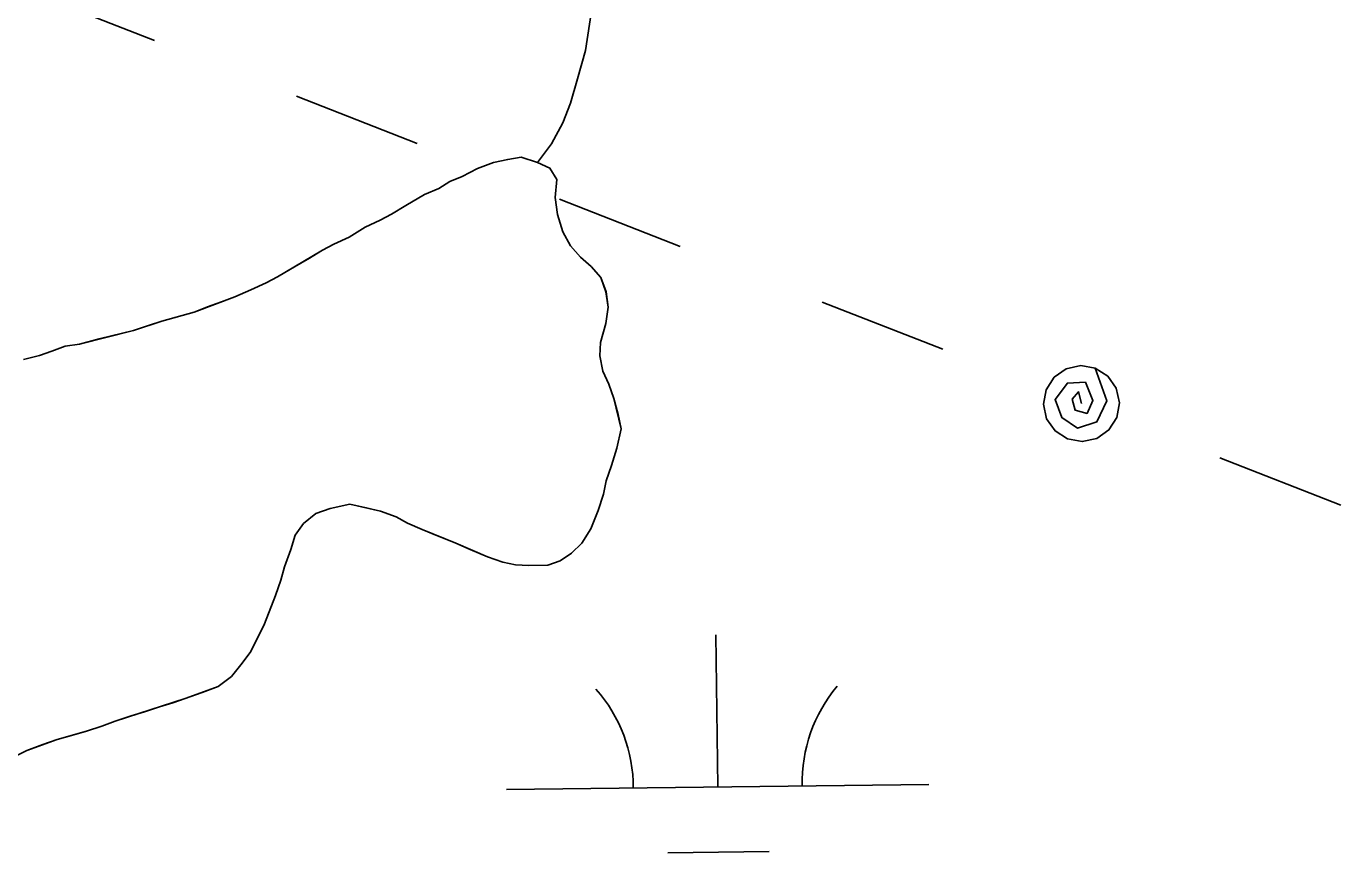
# Model space of a CAD drawing. Extents: x 3694830 to 3732949, y 415201 to 440970.
# Drawn here: x 3729786.3 to 3730097.4, y 424904.8 to 425100.5 of the extents above; entities that cross this region are included whole.
import ezdxf

# ---------------------------------------------------------------- set-up
doc = ezdxf.new("R2010")
doc.units = 0
for name, color, linetype in [('V-TOPO-SHOR', 7, 'Continuous'), ('V-UTIL-LINE', 7, 'Continuous'), ('V-WETL-SWMP', 7, 'Continuous')]:
    doc.layers.add(name, color=color, linetype=linetype)

msp = doc.modelspace()

# ---------------------------------------------------------------- linework, layer by layer
at = {"layer": 'V-TOPO-SHOR'}
for points in [[(3729907.25, 425068.21), (3729910.55, 425072.69), (3729913.26, 425077.6), (3729915.09, 425082.27), (3729916.77, 425088.06), (3729918.66, 425094.77), (3729920.15, 425104.63), (3729919.89, 425111.51), (3729918.95, 425118.61), (3729918.81, 425125.16), (3729919.96, 425134.55), (3729922.38, 425143.08), (3729925.3, 425149.35), (3729930.14, 425155.67), (3729933.13, 425158.33), (3729939.29, 425160.6), (3729945.71, 425161.53), (3729953.89, 425159.56), (3729962.3, 425157.02), (3729973.3, 425154.88), (3729978.17, 425154.08), (3729984.07, 425155.51)], [(3729872.72, 425055.96), (3729876.07, 425058.06), (3729880.53, 425060.64), (3729883.89, 425062.07), (3729886.56, 425063.71), (3729889.47, 425064.9), (3729893.05, 425066.78), (3729896.86, 425068.22), (3729900.23, 425068.97), (3729903.38, 425069.48), (3729907.25, 425068.21), (3729910.21, 425066.92), (3729911.85, 425064.24), (3729911.49, 425059.94), (3729912.03, 425055.89), (3729913.25, 425051.85), (3729915.12, 425048.5), (3729917.44, 425045.84), (3729919.97, 425043.63), (3729922.29, 425040.97), (3729923.48, 425037.61), (3729924.01, 425034), (3729923.42, 425030.15), (3729922.16, 425025.6), (3729922, 425022.44), (3729922.75, 425018.84), (3729924.18, 425015.71), (3729925.38, 425012.35), (3729926.36, 425008.53), (3729927.11, 425005.15), (3729926.08, 425000.61), (3729924.81, 424996.52), (3729923.53, 424992.88), (3729922.92, 424989.7), (3729921.65, 424985.84), (3729919.93, 424981.51), (3729917.75, 424978.08), (3729915.31, 424975.76), (3729912.64, 424973.9), (3729909.72, 424972.93), (3729905.21, 424972.84), (3729902.04, 424973), (3729899.09, 424973.61), (3729895.45, 424974.89), (3729891.35, 424976.61), (3729887.92, 424978.12), (3729883.6, 424979.84), (3729879.95, 424981.34), (3729876.53, 424982.85), (3729873.79, 424984.37), (3729870.15, 424985.65), (3729866.74, 424986.48), (3729862.88, 424987.3), (3729858.16, 424986.3), (3729854.79, 424985.1), (3729851.91, 424982.78), (3729849.93, 424980.03), (3729848.88, 424976.62), (3729847.38, 424972.52), (3729846.55, 424969.34), (3729845.27, 424965.7), (3729843.77, 424961.82), (3729842.48, 424958.64), (3729840.96, 424955.67), (3729839.23, 424952.24), (3729837.03, 424949.26), (3729834.83, 424946.5), (3729831.72, 424944.18), (3729827.91, 424942.74), (3729823.87, 424941.3), (3729820.95, 424940.33), (3729817.81, 424939.36), (3729814.22, 424938.16), (3729811.08, 424937.19), (3729807.27, 424935.98), (3729804.13, 424934.78), (3729800.54, 424933.58), (3729796.95, 424932.6), (3729793.58, 424931.62), (3729790.22, 424930.42), (3729786.41, 424928.98), (3729783.05, 424927.33)], [(3729785.58, 425021.58), (3729789.4, 425022.57), (3729792.31, 425023.53), (3729795.45, 425024.73), (3729798.83, 425025.25), (3729803.54, 425026.48), (3729806.46, 425027.22), (3729811.64, 425028.46), (3729815.22, 425029.67), (3729818.37, 425030.64), (3729821.73, 425031.61), (3729826, 425032.83), (3729829.14, 425034.03), (3729832.5, 425035.23), (3729835.64, 425036.42), (3729839.44, 425038.09), (3729843.02, 425039.74), (3729845.7, 425041.16), (3729849.72, 425043.5), (3729853.29, 425045.61), (3729856.41, 425047.48), (3729859.09, 425048.89), (3729862.67, 425050.55), (3729866.46, 425052.89), (3729870.04, 425054.55), (3729872.72, 425055.96)]]:
    msp.add_lwpolyline(points, dxfattribs=at)
at = {"layer": 'V-UTIL-LINE'}
for points in [[(3729788.02, 425108.3), (3729816.61, 425097.1)], [(3729850.23, 425083.93), (3729878.82, 425072.74)], [(3729912.45, 425059.56), (3729941.03, 425048.37)], [(3729974.66, 425035.2), (3730003.24, 425024)], [(3730036.02, 425011.16), (3730035.36, 425013.96), (3730033.81, 425012.22), (3730034.51, 425009.57), (3730037.34, 425008.81), (3730038.73, 425011.91), (3730036.96, 425016.25), (3730032.7, 425016.01), (3730029.78, 425012.11), (3730031.4, 425007.83), (3730035.11, 425005.34), (3730039.7, 425006.84), (3730042, 425011.84), (3730039.31, 425019.54), (3730035.85, 425020.16), (3730032.42, 425019.41), (3730029.54, 425017.4), (3730027.64, 425014.44), (3730027.03, 425010.99), (3730027.78, 425007.55), (3730029.79, 425004.67), (3730032.74, 425002.78), (3730036.2, 425002.16), (3730039.63, 425002.91), (3730042.51, 425004.92), (3730044.4, 425007.88), (3730045.02, 425011.33), (3730044.27, 425014.77), (3730042.26, 425017.65), (3730039.31, 425019.54)], [(3730068.81, 424998.32), (3730097.39, 424987.12)]]:
    msp.add_lwpolyline(points, dxfattribs=at)
at = {"layer": 'V-WETL-SWMP'}
for p, q in [((3729889.48, 425064.9), (3729893.05, 425066.78)), ((3729893.05, 425066.78), (3729896.86, 425068.22)), ((3729896.86, 425068.22), (3729900.23, 425068.97)), ((3729900.23, 425068.97), (3729903.38, 425069.48)), ((3729903.38, 425069.48), (3729907.25, 425068.21)), ((3729907.25, 425068.21), (3729910.21, 425066.92)), ((3729910.21, 425066.92), (3729911.85, 425064.24)), ((3729883.89, 425062.07), (3729886.56, 425063.71)), ((3729886.56, 425063.71), (3729889.48, 425064.9)), ((3729911.85, 425064.24), (3729911.49, 425059.94)), ((3729876.07, 425058.06), (3729880.53, 425060.64)), ((3729880.53, 425060.64), (3729883.89, 425062.07)), ((3729872.72, 425055.96), (3729876.07, 425058.06)), ((3729911.49, 425059.94), (3729912.03, 425055.89)), ((3729866.46, 425052.89), (3729870.04, 425054.55)), ((3729870.04, 425054.55), (3729872.72, 425055.96)), ((3729912.03, 425055.89), (3729913.25, 425051.85)), ((3729862.67, 425050.55), (3729866.46, 425052.89)), ((3729913.25, 425051.85), (3729915.12, 425048.5)), ((3729856.41, 425047.48), (3729859.09, 425048.89)), ((3729859.09, 425048.89), (3729862.67, 425050.55)), ((3729915.12, 425048.5), (3729917.44, 425045.84)), ((3729845.7, 425041.16), (3729856.41, 425047.48)), ((3729917.44, 425045.84), (3729919.97, 425043.63)), ((3729919.97, 425043.63), (3729922.29, 425040.97)), ((3729839.44, 425038.09), (3729843.02, 425039.74)), ((3729843.02, 425039.74), (3729845.7, 425041.16)), ((3729922.29, 425040.97), (3729923.49, 425037.61)), ((3729826, 425032.83), (3729835.64, 425036.42)), ((3729835.64, 425036.42), (3729839.44, 425038.09)), ((3729923.49, 425037.61), (3729924.01, 425034)), ((3729818.37, 425030.64), (3729826, 425032.83)), ((3729924.01, 425034), (3729923.42, 425030.15)), ((3729811.64, 425028.46), (3729818.37, 425030.64)), ((3729923.42, 425030.15), (3729922.16, 425025.6)), ((3729798.83, 425025.25), (3729811.64, 425028.46)), ((3729789.4, 425022.57), (3729792.31, 425023.53)), ((3729792.31, 425023.53), (3729795.45, 425024.73)), ((3729795.45, 425024.73), (3729798.83, 425025.25)), ((3729922.16, 425025.6), (3729922, 425022.44)), ((3729785.58, 425021.58), (3729789.4, 425022.57)), ((3729922, 425022.44), (3729922.75, 425018.84)), ((3729922.75, 425018.84), (3729924.18, 425015.71)), ((3729924.18, 425015.71), (3729925.38, 425012.35)), ((3729925.38, 425012.35), (3729927.11, 425005.15)), ((3729927.11, 425005.15), (3729926.08, 425000.61)), ((3729926.08, 425000.61), (3729924.81, 424996.52)), ((3729924.81, 424996.52), (3729923.53, 424992.88)), ((3729923.53, 424992.88), (3729922.92, 424989.7)), ((3729922.92, 424989.7), (3729921.65, 424985.84)), ((3729858.16, 424986.3), (3729854.8, 424985.1)), ((3729862.88, 424987.3), (3729858.16, 424986.3)), ((3729870.15, 424985.65), (3729862.88, 424987.3)), ((3729921.65, 424985.84), (3729919.93, 424981.51)), ((3729851.91, 424982.78), (3729849.93, 424980.03)), ((3729854.8, 424985.1), (3729851.91, 424982.78)), ((3729873.79, 424984.37), (3729870.15, 424985.65)), ((3729876.53, 424982.85), (3729873.79, 424984.37)), ((3729879.95, 424981.34), (3729876.53, 424982.85)), ((3729849.93, 424980.03), (3729848.88, 424976.62)), ((3729887.92, 424978.12), (3729879.95, 424981.34)), ((3729919.93, 424981.51), (3729917.74, 424978.07)), ((3729848.88, 424976.62), (3729847.38, 424972.52)), ((3729895.45, 424974.89), (3729887.92, 424978.12)), ((3729917.74, 424978.07), (3729915.31, 424975.76)), ((3729899.09, 424973.61), (3729895.45, 424974.89)), ((3729902.04, 424973), (3729899.09, 424973.61)), ((3729912.64, 424973.9), (3729909.72, 424972.93)), ((3729915.31, 424975.76), (3729912.64, 424973.9)), ((3729847.38, 424972.52), (3729846.54, 424969.34)), ((3729905.2, 424972.84), (3729902.04, 424973)), ((3729909.72, 424972.93), (3729905.2, 424972.84)), ((3729846.54, 424969.34), (3729845.27, 424965.7)), ((3729845.27, 424965.7), (3729842.48, 424958.63)), ((3729842.48, 424958.63), (3729839.23, 424952.24)), ((3729949.94, 424920.39), (3729949.51, 424956.38)), ((3729839.23, 424952.24), (3729837.03, 424949.26)), ((3729837.03, 424949.26), (3729834.83, 424946.5)), ((3729834.83, 424946.5), (3729831.72, 424944.18)), ((3729831.72, 424944.18), (3729823.87, 424941.3)), ((3729823.87, 424941.3), (3729807.27, 424935.98)), ((3729807.27, 424935.98), (3729804.13, 424934.78)), ((3729800.54, 424933.58), (3729793.58, 424931.62)), ((3729804.13, 424934.78), (3729800.54, 424933.58)), ((3729793.58, 424931.62), (3729786.41, 424928.98)), ((3729786.41, 424928.98), (3729783.05, 424927.33)), ((3729899.95, 424919.79), (3729999.94, 424920.98)), ((3729938.13, 424904.81), (3729962.13, 424905.1))]:
    msp.add_line(p, q, dxfattribs=at)
for centre, start, end in [((3729894.7, 424920.2), 359.9115, 41.4552), ((3730005.18, 424921.52), 139.9115, 181.4552)]:
    msp.add_arc(centre, 35.25, start, end, dxfattribs=at)

doc.saveas('drawing.dxf')
